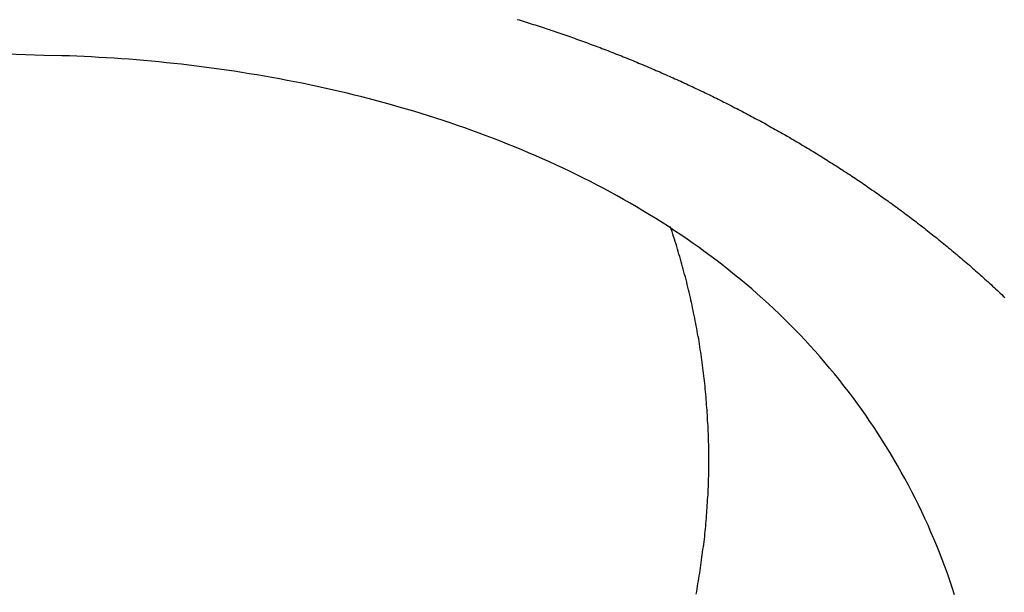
# Model space of a CAD drawing. Header units: millimetres. Extents: x -604189 to 881711, y -381903 to -7297.
# Tile 747 of 1056: x -572193 to -572136, y -161765 to -161732. Entities that reach past the tile are written whole.
import ezdxf

# ---------------------------------------------------------------- set-up
doc = ezdxf.new("R2010")
doc.units = ezdxf.units.MM
doc.header["$LTSCALE"] = 100
doc.linetypes.add('0.5_0.5', pattern=[1, 0.5, -0.5])
doc.linetypes.add('ACAD_ISO04W100', pattern=[30.5, 24, -3, 0.5, -3])
doc.layers.get('Defpoints').update_dxf_attribs({"color": 30})
doc.layers.add('OPIS', color=7, linetype='Continuous')
doc.layers.add('strop osie', color=80, linetype='ACAD_ISO04W100', lineweight=5)
doc.styles.get("Standard").update_dxf_attribs({"font": 'romans.shx', "width": 0.5})
doc.dimstyles.new('1 50', dxfattribs={"dimtxt": 150, "dimasz": 80, "dimexe": 1, "dimexo": 1, "dimgap": 20, "dimtad": 1, "dimdec": 0, "dimlfac": 0.1, "dimtxsty": 'Standard', "dimblk": 'ARCHTICK', "dimcen": 200, "dimclrd": 2, "dimadec": 1, "dimazin": 0, "dimtfac": 1, "dimtdec": 0, "dimtmove": 0, "dimatfit": 3, "dimldrblk": 'ARCHTICK', "dimfxl": 120, "dimfxlon": 1, "dimtfill": 1, "dimarcsym": 0})

# ---------------------------------------------------------------- blocks, each defined once
blk = doc.blocks.new('_ArchTick')
at = {"layer": 'strop osie', "color": 0, "const_width": 0.15}
blk.add_lwpolyline([(-0.5, -0.5), (0.5, 0.5)], dxfattribs=at)
blk = doc.blocks.new('*D3294')
at = {"layer": 'Defpoints', "color": 0, "linetype": 'ByBlock', "lineweight": 5, "transparency": 16777216}
for p in [(-595783.126, -159420.303), (-593748.924, -159420.303), (-552118.935, -179940.303)]:
    blk.add_point(p, dxfattribs=at)
at = {"layer": 'OPIS', "color": 0, "linetype": 'Continuous', "lineweight": -2, "transparency": 16777216}
for p, q in [((-595723.126, -159420.303), (-595784.126, -159420.303)), ((-595723.126, -179940.303), (-595784.126, -179940.303))]:
    blk.add_line(p, q, dxfattribs=at)
at = {"layer": 'OPIS', "color": 2, "lineweight": -2, "transparency": 16777216}
blk.add_line((-595783.126, -179940.303), (-595783.126, -159420.303), dxfattribs=at)
at = {"layer": 'OPIS', "color": 2, "linetype": 'ByBlock', "lineweight": -2, "transparency": 16777216, "xscale": 80, "yscale": 80, "zscale": 80}
for p, rotation in [((-595783.126, -159420.303), 90), ((-595783.126, -179940.303), 270)]:
    blk.add_blockref('_ArchTick', p, dxfattribs=dict(at, rotation=rotation))
at = {"layer": 'OPIS', "color": 0, "linetype": 'ByBlock', "lineweight": 13, "transparency": 16777216, "insert": (-595878.126, -169680.303), "char_height": 150, "attachment_point": 5, "rotation": 90, "bg_fill": 3, "box_fill_scale": 1.1, "bg_fill_color": 256, "bg_fill_true_color": 13158600, "bg_fill_transparency": 0}
blk.add_mtext('2052', dxfattribs=at)

msp = doc.modelspace()

# ---------------------------------------------------------------- hatches: boundary and pattern name
at = {"layer": 'OPIS', "linetype": 'ByBlock', "lineweight": 9}
h = msp.add_hatch(dxfattribs=at)
h.set_pattern_fill('ANSI37', color=0, scale=120, angle=45)
h.set_pattern_definition([(90, (-306927.96, 32475.8), (-381, 0), []), (180, (-306927.96, 32475.8), (-6e-14, -381), [])])
h.paths.add_polyline_path([(-564958.914, -172987.785), (-564958.914, -172265.291), (-565588.914, -172265.291), (-565588.914, -172265.291), (-565628.914, -172265.291), (-565628.914, -172420.3), (-565928.914, -172420.3), (-565928.914, -172265.293), (-565968.914, -172265.293), (-566598.914, -172265.293), (-566598.914, -172987.791, -0.414214), (-566255.978, -173330.728, -0.414052), (-566598.725, -173673.665), (-564960.201, -173673.656, -0.413115), (-565301.851, -173330.722, -0.414214)])
h.paths.add_polyline_path([(-563317.853, -172270.285), (-563958.914, -172270.285), (-563958.914, -172270.285), (-563998.914, -172270.285), (-563998.914, -172420.3), (-564288.914, -172420.3), (-564288.914, -172265.291), (-564328.914, -172265.291), (-564958.914, -172265.291), (-564958.914, -172987.785, -0.414214), (-564615.978, -173330.722, -0.414052), (-564958.725, -173673.658), (-563319.869, -173673.659, -0.412493), (-563660.789, -173330.728, -0.414214), (-563317.853, -172987.791)])
h.paths.add_polyline_path([(-562443.921, -172420.3), (-562658.914, -172420.3), (-562658.914, -172270.285), (-562698.914, -172270.285), (-563317.853, -172270.285), (-563317.853, -172987.791, -0.414214), (-562974.916, -173330.728, -0.414052), (-563317.663, -173673.665), (-562443.921, -173685.504)])
h.paths.add_polyline_path([(-562030.397, -172946.835, -0.330214), (-561835.821, -172684.34, -0.155268), (-561986.974, -172216.948, -0.443866), (-562283.974, -172485.594), (-562283.974, -172198.948), (-562289.824, -172198.948), (-562289.824, -172161.148), (-562318.924, -172161.148), (-562318.924, -172420.3), (-562443.921, -172420.3), (-562443.921, -173690.906), (-562060.928, -173690.694), (-562060.928, -173828.803), (-561442.163, -173828.803), (-561440.598, -173828.041), (-561440.598, -173828.803), (-560917.614, -173828.803), (-560910.306, -172420.3), (-561118.924, -172420.3), (-561118.924, -172161.148), (-561141.424, -172161.148), (-561141.424, -172207.948), (-561147.274, -172207.948), (-561147.274, -173026.498, -0.106281), (-561482.373, -172966.064, -0.965528)])
h.paths.add_polyline_path([(-569358.914, -172147.298), (-569368.914, -172147.298), (-569368.914, -172152.298), (-569358.914, -172420.3)], flags=16)
h.paths.add_polyline_path([(-569434.414, -172167.566), (-569436.684, -172167.037, -0.348623), (-569444.414, -172157.298, -0.414214), (-569434.414, -172147.298), (-569432.914, -172147.298), (-569432.914, -172137.298), (-569412.914, -172137.298), (-569412.914, -172095.298), (-569358.914, -172095.298), (-569358.914, -172147.298), (-569368.914, -172152.298)], flags=16)
h.paths.add_polyline_path([(-569444.414, -172157.298, -1), (-569424.414, -172157.298, -0.414214), (-569434.414, -172167.298), (-569434.414, -172167.566), (-569432.144, -172167.037, -0.482996)], flags=16)
h.paths.add_polyline_path([(-570317.764, -172888.159, -1), (-569769.066, -172888.159, -1)], flags=16)
h.paths.add_polyline_path([(-566598.914, -172265.293), (-567228.914, -172265.293), (-567228.914, -172265.293), (-567268.914, -172265.293), (-567268.914, -172420.3), (-567568.914, -172420.3), (-567568.914, -172265.291), (-567608.914, -172265.291), (-568238.914, -172265.291), (-568238.914, -172987.788, -0.414214), (-567895.978, -173330.725, -1), (-568581.851, -173330.725, -0.414214), (-568238.914, -172987.788), (-568238.914, -172265.291), (-568868.914, -172265.291), (-568868.914, -172265.291), (-568908.914, -172265.291), (-568908.914, -172420.3), (-569233.914, -172420.3), (-569233.913, -173827.215), (-569188.929, -173827.19), (-569188.929, -173694.629), (-566598.725, -173673.665, -0.414375), (-566941.851, -173330.728, -0.414214), (-566598.914, -172987.791)])
h.paths.add_polyline_path([(-572120.786, -158265.615), (-571320.791, -158262.947), (-571633.005, -158577.251, -0.297068), (-571469.456, -158828.231, -0.419695), (-571748.929, -159102.533), (-571748.929, -159611.059), (-571275.713, -159611.059), (-571214.429, -159611.059), (-571192.429, -159611.059), (-571148.429, -159611.059), (-571148.429, -159601.059), (-571085.429, -159601.059), (-570335.942, -159605.109), (-570335.942, -159420.303), (-569233.921, -159420.303), (-569233.921, -158097.444), (-574223.921, -158097.444), (-574223.921, -159420.303), (-573158.929, -159420.303), (-573158.929, -159611.059), (-573086.929, -159611.059), (-572477.429, -159612.072), (-572477.429, -159611.059), (-572455.429, -159611.059), (-572411.429, -159611.059), (-572411.429, -159601.059), (-572348.429, -159601.059), (-571748.929, -159603.45), (-571748.929, -159102.533, -0.408754), (-572018.154, -158828.231, -0.334215), (-571819.787, -158564.613)])
h.paths.add_polyline_path([(-571515.036, -159592.366), (-571515.339, -159252.667), (-571963.115, -159253.066), (-571962.812, -159592.766)], flags=24)
h.paths.add_polyline_path([(-571705.061, -158166.881), (-571705.061, -157654.119), (-571945.061, -157654.119), (-571945.061, -158166.881)], flags=9)
h.paths.add_polyline_path([(-563090.358, -172828.22), (-563090.667, -172481.849), (-563538.443, -172482.249), (-563538.134, -172828.62)], flags=9)
h.paths.add_polyline_path([(-561529.777, -172649.99), (-561530.086, -172303.619), (-561977.862, -172304.018), (-561977.553, -172650.389)], flags=25)
h.paths.add_polyline_path([(-561455.962, -173757.531), (-561455.962, -174270.293), (-561215.962, -174270.293), (-561215.962, -173757.531)], flags=9)
h.paths.add_polyline_path([(-569817.151, -172584.642), (-569817.454, -172244.943), (-570265.23, -172245.342), (-570264.927, -172585.042)], flags=24)
h.paths.add_polyline_path([(-570193.415, -172731.493), (-570193.415, -173044.826), (-569893.415, -173044.826), (-569893.415, -172731.493)], flags=8)
h.paths.add_polyline_path([(-570746.563, -173757.531), (-570746.563, -174270.293), (-570506.563, -174270.293), (-570506.563, -173757.531)], flags=9)
h.paths.add_polyline_path([(-570778.783, -172791.689), (-570246.64, -172791.689), (-570246.64, -172566.689), (-570778.783, -172566.689)], flags=24)
h.paths.add_polyline_path([(-572214.965, -173241.751), (-569885.679, -173241.751), (-569885.679, -172973.894), (-572214.965, -172973.894)], flags=24)
edge = h.paths.add_edge_path()
edge.add_line((-569358.914, -172220.297), (-569358.914, -171970.3))
edge.add_line((-569358.914, -171970.3), (-572181.901, -171970.3))
edge.add_line((-572181.901, -171970.3), (-572181.901, -172095.298))
edge.add_line((-572181.901, -172095.298), (-572109.901, -172095.298))
edge.add_line((-572109.901, -172095.298), (-572048.617, -172095.298))
edge.add_line((-572048.617, -172095.298), (-571561.686, -172095.298))
edge.add_line((-571561.686, -172095.298), (-571500.401, -172095.298))
edge.add_line((-571500.401, -172095.298), (-571478.401, -172095.298))
edge.add_line((-571478.401, -172095.298), (-571456.401, -172095.298))
edge.add_line((-571456.401, -172095.298), (-571395.117, -172095.298))
edge.add_line((-571395.117, -172095.298), (-570908.199, -172095.298))
edge.add_line((-570908.199, -172095.298), (-570846.914, -172095.298))
edge.add_line((-570846.914, -172095.298), (-570774.914, -172095.298))
edge.add_line((-570774.914, -172095.298), (-570728.914, -172095.298))
edge.add_line((-570728.914, -172095.298), (-570728.914, -172085.298))
edge.add_line((-570728.914, -172085.298), (-570665.914, -172085.298))
edge.add_line((-570665.914, -172085.298), (-569465.914, -172095.298))
edge.add_line((-569465.914, -172095.298), (-570268.581, -172095.298))
edge.add_line((-570268.581, -172095.298), (-570268.581, -172119.798))
edge.add_line((-570268.581, -172119.798), (-570197.581, -172119.798))
edge.add_line((-570197.581, -172119.798), (-569593.199, -172119.798))
edge.add_line((-569593.199, -172119.798), (-569516.914, -172119.798))
edge.add_line((-569516.914, -172119.798), (-569516.914, -172139.798))
edge.add_line((-569516.914, -172139.798), (-569593.199, -172139.798))
edge.add_line((-569593.199, -172139.798), (-570228.914, -172139.798))
edge.add_line((-570228.914, -172139.798), (-570268.581, -172139.798))
edge.add_line((-570268.581, -172139.798), (-570268.581, -172147.298))
edge.add_line((-570268.581, -172147.298), (-570288.581, -172147.298))
edge.add_line((-570288.581, -172147.298), (-570367.581, -172147.298))
edge.add_arc((-570667.414, -172157.298), 300, -95.73917, 1.91021, ccw=False)
edge.add_line((-570697.414, -172455.794), (-570697.414, -172167.566))
edge.add_line((-570697.414, -172167.566), (-570772.914, -172149.967))
edge.add_line((-570772.914, -172149.967), (-570772.914, -172147.298))
edge.add_line((-570772.914, -172147.298), (-570846.914, -172147.298))
edge.add_line((-570846.914, -172147.298), (-570908.199, -172147.298))
edge.add_line((-570908.199, -172147.298), (-571395.117, -172147.298))
edge.add_line((-571395.117, -172147.298), (-571456.401, -172147.298))
edge.add_line((-571456.401, -172147.298), (-571478.401, -172147.298))
edge.add_line((-571478.401, -172147.298), (-571500.401, -172147.298))
edge.add_line((-571500.401, -172147.298), (-571561.686, -172147.298))
edge.add_line((-571561.686, -172147.298), (-572048.617, -172147.298))
edge.add_line((-572048.617, -172147.298), (-572109.901, -172147.298))
edge.add_line((-572109.901, -172147.298), (-572181.901, -172147.298))
edge.add_line((-572181.901, -172147.298), (-572181.901, -172420.3))
edge.add_line((-572181.901, -172420.3), (-572288.93, -172420.3))
edge.add_line((-572288.93, -172420.3), (-572288.929, -173828.901))
edge.add_line((-572288.929, -173828.901), (-569233.913, -173827.215))
edge.add_line((-569233.913, -173827.215), (-569233.914, -172220.297))
edge.add_line((-569233.914, -172220.297), (-569358.914, -172220.297))
at = {"layer": 'OPIS', "linetype": 'ByBlock', "lineweight": 15}
h = msp.add_hatch(dxfattribs=at)
h.set_pattern_fill('ANSI37', color=0, scale=80, angle=45)
h.set_pattern_definition([(90, (-306927.96, 32475.8), (-254, 0), []), (180, (-306927.96, 32475.8), (-3e-14, -254), [])])
h.paths.add_polyline_path([(-559745.616, -168470.303), (-559845.616, -168470.303), (-559845.616, -168410.303), (-559745.616, -168410.303), (-559745.616, -168350.303), (-560845.616, -168350.303), (-560845.616, -168410.303), (-560745.616, -168410.303), (-560745.616, -168470.303, 0.267949), (-560295.616, -169249.726), (-560295.616, -169481.184, -0.414214), (-559952.679, -169824.121, -1), (-560638.553, -169824.121, -0.414214), (-560295.616, -169481.184), (-560295.616, -169249.726, -0.267949), (-560745.616, -168470.303), (-560845.616, -168470.303), (-560845.616, -168350.303), (-561118.924, -168350.303), (-561118.924, -172095.291), (-559553.922, -172095.29), (-559553.924, -168350.303), (-559745.616, -168350.303)])
h.paths.add_polyline_path([(-560989.238, -171970.288), (-560989.238, -171369.43), (-560514.238, -171369.43, -0.414232), (-560506.238, -171377.43), (-560506.238, -171961.436, -0.403374), (-560513.94, -171969.43), (-560989.238, -171969.43), (-560998.924, -171970.288)], flags=16)
h.paths.add_polyline_path([(-560569.238, -171447.43), (-560569.238, -171891.43, -0.414209), (-560619.237, -171941.43), (-560824.236, -171941.432, -0.414225), (-560874.238, -171891.432), (-560874.238, -171447.432, -0.414209), (-560824.238, -171397.432), (-560619.238, -171397.43, -0.414216)], flags=0)
h.paths.add_polyline_path([(-560754.738, -171692.272), (-560768.264, -171689.534), (-560778.52, -171674.091), (-560777.58, -171669.433), (-560791.338, -171669.433), (-560788.513, -171683.421), (-560780.618, -171695.311), (-560768.728, -171703.206), (-560754.738, -171706.031)], flags=0)
h.paths.add_polyline_path([(-560926.538, -171669.432), (-560944.038, -171669.432), (-560944.038, -171669.432), (-560938.912, -171681.806), (-560926.538, -171686.932)], flags=0)
h.paths.add_polyline_path([(-559553.926, -164304.92), (-559553.926, -164080.303), (-560998.924, -164080.303), (-560998.924, -164130.303), (-561051.758, -164130.303), (-561051.758, -164230.303), (-561112.409, -164230.303), (-561118.259, -165128.236), (-561111.758, -165130.303), (-561051.758, -165130.303), (-561051.758, -165230.303), (-560998.924, -165230.303), (-560998.924, -165930.303), (-560968.924, -165930.303), (-559691.758, -165930.303), (-559691.758, -166884.924, -0.259771), (-560368.468, -166480.303), (-560576.781, -166480.303, -0.694758), (-561118.924, -166682.141), (-561118.924, -167150.303), (-559553.924, -167150.303), (-559553.925, -165742.585, -0.501722), (-560517.887, -165023.753, -0.501722)])
h.paths.add_polyline_path([(-561051.758, -166930.303), (-561051.758, -167030.303), (-561111.758, -167030.303), (-561111.758, -166930.303)], flags=16)
h.paths.add_polyline_path([(-559553.926, -164304.92, 0.501722), (-560517.887, -165023.753, 0.501722), (-559553.925, -165742.585)], flags=17)
h.paths.add_polyline_path([(-559017.887, -165023.753, 0.331805), (-559553.926, -164304.92), (-559553.925, -165742.585, 0.331804)], flags=17)
h.paths.add_polyline_path([(-558393.92, -165930.303), (-559553.925, -165930.303), (-559553.924, -167030.303), (-558393.92, -167030.303)])
edge = h.paths.add_edge_path(flags=16)
edge.add_ellipse((-558869.257, -166529.058), major_axis=(0, 174.945), ratio=0.835608, start_angle=0, end_angle=180, ccw=False)
edge.add_line((-558869.023, -166354.089), (-558868.837, -166354.113))
edge.add_line((-558868.837, -166354.113), (-558551.758, -166354.113))
edge.add_ellipse((-558534.042, -166361.126), major_axis=(0, 22.068), ratio=0.905257, start_angle=0, end_angle=83.7318, ccw=False)
edge.add_line((-558534.042, -166339.058), (-558415.442, -166339.058))
edge.add_line((-558415.442, -166339.058), (-558415.442, -166719.058))
edge.add_line((-558415.442, -166719.058), (-558534.042, -166719.058))
edge.add_ellipse((-558534.042, -166696.99), major_axis=(0, 22.068), ratio=0.905257, start_angle=108.5291, end_angle=180, ccw=False)
edge.add_line((-558552.984, -166704.003), (-558869.257, -166704.003))
edge = h.paths.add_edge_path(flags=16)
edge.add_ellipse((-558655.149, -165473.071), major_axis=(119.577, 0), ratio=0.9754616, start_angle=134.53493, end_angle=225.46507, ccw=False)
edge.add_ellipse((-558571.362, -165553.094), major_axis=(-236.828, 0), ratio=0.9754616, start_angle=293.07706, end_angle=315.06459, ccw=False)
edge.add_ellipse((-558581.121, -165519.064), major_axis=(-200.962, 0), ratio=0.9754616, start_angle=268.86913, end_angle=294.41602, ccw=False)
edge.add_line((-558577.155, -165323.071), (-558434.725, -165323.071))
edge.add_line((-558434.725, -165323.071), (-558434.725, -165623.07))
edge.add_line((-558434.725, -165623.07), (-558577.155, -165623.07))
edge.add_ellipse((-558581.121, -165427.077), major_axis=(200.962, 0), ratio=0.9754616, start_angle=245.58398, end_angle=271.13087, ccw=False)
edge.add_ellipse((-558571.362, -165393.047), major_axis=(-236.828, 0), ratio=0.9754616, start_angle=404.93541, end_angle=426.92294, ccw=False)
h.paths.add_polyline_path([(-559691.758, -166075.303), (-560476.988, -166075.303, 0.131652), (-560368.468, -166480.303), (-559691.758, -166480.303)], flags=17)
h.paths.add_polyline_path([(-560476.988, -166075.303), (-559691.758, -166075.303), (-559691.758, -165930.303), (-560991.758, -165930.303), (-561051.758, -165930.303), (-561051.758, -166030.303), (-561118.924, -166030.303), (-561118.924, -166278.466, -0.694758), (-560576.781, -166480.303), (-560368.468, -166480.303, -0.131652)], flags=17)
h.paths.add_polyline_path([(-571773.92, -161590.543), (-574108.188, -161590.543), (-574098.917, -166615.286), (-571773.92, -166615.284)])
h.paths.add_polyline_path([(-559933.216, -164919.201), (-558639.203, -164919.201), (-558639.203, -164793.34), (-559933.216, -164793.34)], flags=25)
h.paths.add_polyline_path([(-560038.72, -166687.588), (-559732.99, -166687.588), (-559732.99, -166284.59), (-560038.72, -166284.59)], flags=25)
h.paths.add_polyline_path([(-559928.871, -165007.1), (-559413.75, -165007.1), (-559413.75, -164907.76), (-559928.871, -164907.76)], flags=9)
h.paths.add_polyline_path([(-559933.216, -164919.201), (-558639.203, -164919.201), (-558639.203, -164793.34), (-559933.216, -164793.34)], flags=25)
h.paths.add_polyline_path([(-560330.859, -165014.578), (-559994.182, -165014.578), (-559994.182, -164899.195), (-560330.859, -164899.195)], flags=24)
h.paths.add_polyline_path([(-560290.204, -164902.837), (-560108.354, -164902.837), (-560108.354, -164804.807), (-560290.204, -164804.807)], flags=24)
h.paths.add_polyline_path([(-560498.866, -166997.342), (-559983.744, -166997.342), (-559983.744, -166898.002), (-560498.866, -166898.002)], flags=24)
h.paths.add_polyline_path([(-560498.79, -166887.342), (-559655.724, -166887.342), (-559655.724, -166788.002), (-560498.79, -166788.002)], flags=24)
h.paths.add_polyline_path([(-560900.853, -167004.82), (-560564.177, -167004.82), (-560564.177, -166889.437), (-560900.853, -166889.437)], flags=24)
h.paths.add_polyline_path([(-560860.199, -166893.079), (-560678.349, -166893.079), (-560678.349, -166795.049), (-560860.199, -166795.049)], flags=24)
h.paths.add_polyline_path([(-560525.168, -170610.564), (-560010.047, -170610.564), (-560010.047, -170511.224), (-560525.168, -170511.224)], flags=24)
h.paths.add_polyline_path([(-560529.513, -170522.665), (-559444.307, -170522.665), (-559444.307, -170396.804), (-560529.513, -170396.804)], flags=9)
h.paths.add_polyline_path([(-560927.156, -170618.042), (-560590.479, -170618.042), (-560590.479, -170502.659), (-560927.156, -170502.659)], flags=24)
h.paths.add_polyline_path([(-560886.501, -170506.301), (-560704.651, -170506.301), (-560704.651, -170408.271), (-560886.501, -170408.271)], flags=24)
h.paths.add_polyline_path([(-560065.3, -168940.358), (-560065.3, -168600.658), (-560513.076, -168600.658), (-560513.076, -168940.358)], flags=24)
h.paths.add_polyline_path([(-559111.526, -164087.386), (-558760.99, -164087.386), (-558760.815, -164093.192), (-558760.644, -164098.997), (-558760.476, -164104.803), (-558760.311, -164110.608), (-558760.15, -164116.414), (-558759.991, -164122.22), (-558759.835, -164128.025), (-558759.683, -164133.831), (-558759.534, -164139.637), (-558759.387, -164145.443), (-558759.244, -164151.25), (-558759.104, -164157.056), (-558758.967, -164162.862), (-558758.833, -164168.669), (-558758.702, -164174.475), (-558758.575, -164180.282), (-558758.45, -164186.088), (-558758.328, -164191.895), (-558758.21, -164197.701), (-558758.094, -164203.508), (-558757.982, -164209.315), (-558757.872, -164215.122), (-558757.766, -164220.929), (-558757.663, -164226.736), (-558757.563, -164232.543), (-558757.465, -164238.35), (-558757.371, -164244.157), (-558757.28, -164249.965), (-558757.192, -164255.772), (-558757.107, -164261.579), (-558757.025, -164267.387), (-558756.946, -164273.194), (-558756.87, -164279.001), (-558756.797, -164284.809), (-558756.728, -164290.616), (-558756.661, -164296.424), (-558756.598, -164302.232), (-558756.538, -164308.039), (-558756.482, -164313.847), (-558756.428, -164319.654), (-558756.378, -164325.462), (-558756.332, -164331.27), (-558756.288, -164337.078), (-558756.248, -164342.885), (-558756.212, -164348.693), (-558756.178, -164354.501), (-558756.147, -164360.309), (-558756.118, -164366.117), (-558756.091, -164371.925), (-558756.066, -164377.733), (-558756.042, -164383.541), (-558756.02, -164389.348), (-558756.004, -164395.156), (-558755.999, -164400.964), (-558756.007, -164406.772), (-558756.031, -164412.58), (-558756.073, -164418.388), (-558756.132, -164424.195), (-558756.21, -164430.003), (-558756.308, -164435.81), (-558756.425, -164441.617), (-558756.562, -164447.423), (-558756.72, -164453.229), (-558756.898, -164459.034), (-558757.098, -164464.838), (-558757.32, -164470.642), (-558757.565, -164476.445), (-558757.837, -164482.247), (-558758.138, -164488.047), (-558758.47, -164493.845), (-558758.837, -164499.642), (-558759.241, -164505.435), (-558759.684, -164511.226), (-558760.175, -164517.014), (-558760.725, -164522.795), (-558761.35, -164528.569), (-558762.06, -164534.333), (-558762.874, -164540.084), (-558763.809, -164545.816), (-558764.883, -164551.524), (-558766.116, -164557.201), (-558767.538, -164562.832), (-558769.177, -164568.402), (-558771.062, -164573.894), (-558773.233, -164579.28), (-558775.735, -164584.521), (-558778.61, -164589.566), (-558781.897, -164594.354), (-558785.628, -164598.798), (-558789.808, -164602.827), (-558794.374, -164606.413), (-558799.255, -164609.556), (-558804.382, -164612.284), (-558809.694, -164614.629), (-558815.143, -164616.63), (-558820.694, -164618.326), (-558826.325, -164619.753), (-558832.011, -164620.95), (-558837.732, -164621.95), (-558843.479, -164622.786), (-558849.244, -164623.49), (-558855.021, -164624.092), (-558860.805, -164624.612), (-558866.595, -164625.056), (-558872.391, -164625.431), (-558878.19, -164625.744), (-558883.993, -164625.999), (-558889.798, -164626.204), (-558895.604, -164626.363), (-558901.411, -164626.484), (-558907.218, -164626.57), (-558913.026, -164626.629), (-558918.834, -164626.664), (-558924.642, -164626.683), (-558930.45, -164626.69), (-558936.258, -164626.691), (-558941.521, -164626.69), (-558946.785, -164626.685), (-558952.048, -164626.672), (-558957.312, -164626.645), (-558962.575, -164626.602), (-558967.838, -164626.537), (-558973.1, -164626.447), (-558978.362, -164626.327), (-558983.623, -164626.174), (-558988.883, -164625.983), (-558994.142, -164625.75), (-558999.398, -164625.47), (-559004.651, -164625.141), (-559009.9, -164624.756), (-559015.145, -164624.311), (-559020.383, -164623.802), (-559025.614, -164623.22), (-559030.834, -164622.543), (-559036.037, -164621.747), (-559041.216, -164620.812), (-559046.364, -164619.713), (-559051.466, -164618.424), (-559056.508, -164616.915), (-559061.47, -164615.16), (-559066.326, -164613.131), (-559071.043, -164610.799), (-559075.583, -164608.137), (-559079.894, -164605.121), (-559083.925, -164601.738), (-559087.622, -164597.995), (-559090.945, -164593.918), (-559093.905, -164589.566), (-559096.527, -164585.003), (-559098.839, -164580.275), (-559100.873, -164575.422), (-559102.662, -164570.472), (-559104.238, -164565.45), (-559105.625, -164560.373), (-559106.843, -164555.253), (-559107.915, -164550.1), (-559108.86, -164544.923), (-559109.695, -164539.726), (-559110.431, -164534.514), (-559111.082, -164529.291), (-559111.66, -164524.059), (-559112.176, -164518.821), (-559112.639, -164513.578), (-559113.058, -164508.331), (-559113.442, -164503.082), (-559113.794, -164497.83), (-559114.116, -164492.577), (-559114.412, -164487.322), (-559114.682, -164482.065), (-559114.93, -164476.808), (-559115.157, -164471.549), (-559115.363, -164466.29), (-559115.551, -164461.03), (-559115.72, -164455.769), (-559115.872, -164450.508), (-559116.007, -164445.246), (-559116.125, -164439.984), (-559116.227, -164434.721), (-559116.313, -164429.459), (-559116.383, -164424.196), (-559116.438, -164418.933), (-559116.477, -164413.669), (-559116.503, -164408.406), (-559116.515, -164403.142), (-559116.515, -164397.879), (-559116.505, -164392.616), (-559116.488, -164387.352), (-559116.467, -164382.089), (-559116.445, -164376.825), (-559116.422, -164371.562), (-559116.398, -164366.299), (-559116.372, -164361.035), (-559116.344, -164355.772), (-559116.314, -164350.508), (-559116.282, -164345.245), (-559116.247, -164339.982), (-559116.21, -164334.718), (-559116.169, -164329.455), (-559116.126, -164324.192), (-559116.08, -164318.929), (-559116.032, -164313.665), (-559115.98, -164308.402), (-559115.926, -164303.139), (-559115.87, -164297.876), (-559115.811, -164292.613), (-559115.749, -164287.35), (-559115.684, -164282.087), (-559115.617, -164276.824), (-559115.547, -164271.561), (-559115.475, -164266.298), (-559115.4, -164261.035), (-559115.323, -164255.772), (-559115.244, -164250.509), (-559115.161, -164245.246), (-559115.077, -164239.984), (-559114.99, -164234.721), (-559114.9, -164229.458), (-559114.808, -164224.196), (-559114.713, -164218.933), (-559114.616, -164213.67), (-559114.517, -164208.408), (-559114.415, -164203.145), (-559114.31, -164197.883), (-559114.203, -164192.621), (-559114.093, -164187.358), (-559113.981, -164182.096), (-559113.866, -164176.834), (-559113.749, -164171.572), (-559113.629, -164166.31), (-559113.506, -164161.048), (-559113.382, -164155.786), (-559113.254, -164150.524), (-559113.124, -164145.262), (-559112.991, -164140), (-559112.856, -164134.739), (-559112.719, -164129.477), (-559112.578, -164124.215), (-559112.436, -164118.954), (-559112.29, -164113.692), (-559112.142, -164108.431), (-559111.992, -164103.17), (-559111.839, -164097.908), (-559111.684, -164092.647)])
edge = h.paths.add_edge_path()
edge.add_line((-558393.92, -164080.303), (-559553.926, -164080.303))
edge.add_line((-559553.926, -164080.303), (-559553.926, -164304.92))
edge.add_arc((-559767.887, -165023.753), 750, 0, 73.424314, ccw=False)
edge.add_arc((-559767.887, -165023.753), 750, -73.424255, 0, ccw=False)
edge.add_line((-559553.925, -165742.585), (-559553.925, -165830.303))
edge.add_line((-559553.925, -165830.303), (-558393.92, -165830.303))
edge.add_line((-558393.92, -165830.303), (-558393.92, -164080.303))

# ---------------------------------------------------------------- next in the draw order: dimensions: what is measured, and where the dimension line sits
at = {"layer": 'OPIS', "color": 0, "linetype": 'ByBlock', "lineweight": 13}
dim = msp.add_linear_dim(base=(-595783.126, -159420.303), p1=(-552118.935, -179940.303), p2=(-593748.924, -159420.303), angle=90, dimstyle='1 50', override={"dimtmove": 1, "dimfxl": 60, "dimarcsym": 1}, dxfattribs=at)
dim.commit()
dim.dimension.update_dxf_attribs({"geometry": '*D3294', "text_midpoint": (-595878.126, -169680.303)})

# ---------------------------------------------------------------- next in the draw order: hatches: boundary and pattern name
at = {"layer": 'OPIS', "linetype": '0.5_0.5', "lineweight": 13}
h = msp.add_hatch(dxfattribs=at)
h.set_pattern_fill('ANSI37', color=0, scale=130)
h.set_pattern_definition([(45, (-597218.54, 256668.8), (-291.85832, 291.85832), []), (135, (-597218.54, 256668.8), (-291.85832, -291.85832), [])])
edge = h.paths.add_edge_path(flags=16)
edge.add_line((-570958.916, -168985.281), (-571058.916, -168985.281))
edge.add_line((-571058.916, -168985.281), (-572598.916, -168985.281))
edge.add_line((-572598.916, -168985.281), (-572598.915, -170470.3))
edge.add_line((-572598.915, -170470.3), (-570825.763, -170470.3))
edge.add_arc((-570508.916, -170339.099), 342.937, 180, 202.49364, ccw=False)
edge.add_arc((-570508.916, -170339.099), 342.937, 90, 180, ccw=False)
edge.add_line((-570508.916, -169996.163), (-570508.916, -169764.704))
edge.add_arc((-570058.916, -168985.281), 900, 180, 240, ccw=False)
edge = h.paths.add_edge_path(flags=17)
edge.add_line((-569358.915, -170085.281), (-569358.916, -168985.281))
edge.add_line((-569358.916, -168985.281), (-569358.917, -168985.281))
edge.add_line((-569358.917, -168985.281), (-569958.916, -168985.281))
edge.add_line((-569958.916, -168985.281), (-570058.916, -168985.281))
edge.add_line((-570058.916, -168985.281), (-570058.916, -168925.281))
edge.add_line((-570058.916, -168925.281), (-569958.916, -168925.281))
edge.add_line((-569958.916, -168925.281), (-569958.916, -168865.281))
edge.add_line((-569958.916, -168865.281), (-569358.916, -168865.281))
edge.add_line((-569358.916, -168865.281), (-569358.917, -166865.281))
edge.add_line((-569358.917, -166865.281), (-574098.917, -166865.286))
edge.add_line((-574098.917, -166865.286), (-574098.914, -171970.3))
edge.add_line((-574098.914, -171970.3), (-572608.913, -171970.3))
edge.add_line((-572608.913, -171970.3), (-571504.913, -170590.3))
edge.add_line((-571504.913, -170590.3), (-572718.915, -170590.3))
edge.add_line((-572718.915, -170590.3), (-572718.916, -168865.281))
edge.add_line((-572718.916, -168865.281), (-571058.916, -168865.281))
edge.add_line((-571058.916, -168865.281), (-571058.916, -168925.281))
edge.add_line((-571058.916, -168925.281), (-570958.916, -168925.281))
edge.add_line((-570958.916, -168925.281), (-570958.916, -168985.281))
edge.add_arc((-570058.916, -168985.281), 900, 180, 240)
edge.add_line((-570508.916, -169764.704), (-570508.916, -169996.163))
edge.add_arc((-570508.916, -170339.099), 342.937, 0, 90, ccw=False)
edge.add_arc((-570508.916, -170339.099), 342.937, 208.97989, 360, ccw=False)
edge.add_line((-570808.913, -170505.253), (-570808.913, -171171.086))
edge.add_arc((-570808.913, -171220.3), 49.214, 0, 90, ccw=False)
edge.add_arc((-570808.913, -171220.3), 49.214, 270, 360, ccw=False)
edge.add_line((-570808.913, -171269.514), (-570808.913, -171970.3))
edge.add_line((-570808.913, -171970.3), (-569358.914, -171970.3))
edge.add_line((-569358.914, -171970.3), (-569358.915, -170085.281))
h.paths.add_polyline_path([(-561118.924, -159870.303), (-590334.655, -159870.303), (-590334.655, -161470.303), (-562318.924, -161470.303), (-562318.924, -172095.292), (-561118.924, -172095.291), (-561118.924, -168350.303), (-552073.919, -168350.303), (-552073.92, -167150.303), (-561118.924, -167150.303)])
h.paths.add_polyline_path([(-572856.927, -169813.68), (-569451.07, -169813.68), (-569451.07, -169408.68), (-572856.927, -169408.68)], flags=16)

# ---------------------------------------------------------------- next in the draw order: linework, layer by layer
at = {"color": 0, "linetype": 'ByBlock'}
msp.add_lwpolyline([(-572190.273, -161734.303, 0.00723), (-572257.88, -161733.326)], format="xyb", dxfattribs=at)
at = {"color": 0}
for points in [[(-572163.956, -161732.19, 0), (-572163.836, -161732.225, 0), (-572163.726, -161732.261, 0), (-572163.606, -161732.297, 0), (-572163.496, -161732.333, 0), (-572163.376, -161732.369, 0), (-572163.266, -161732.405, 0), (-572163.146, -161732.442, 0), (-572163.036, -161732.478, 0), (-572162.916, -161732.515, 0), (-572162.806, -161732.552, 0), (-572162.686, -161732.589, 0), (-572162.576, -161732.627, 0), (-572162.456, -161732.664, 0), (-572162.346, -161732.702, 0), (-572162.236, -161732.74, 0), (-572162.116, -161732.778, 0), (-572162.006, -161732.816, 0), (-572161.886, -161732.854, 0), (-572161.776, -161732.893, 0), (-572161.666, -161732.932, 0), (-572161.546, -161732.971, 0), (-572161.436, -161733.01, 0), (-572161.316, -161733.049, 0), (-572161.206, -161733.088, 0), (-572161.096, -161733.128, 0), (-572160.976, -161733.168, 0), (-572160.866, -161733.208, 0), (-572160.756, -161733.248, 0), (-572160.636, -161733.288, 0), (-572160.526, -161733.329, 0), (-572160.416, -161733.369, 0), (-572160.296, -161733.41, 0), (-572160.186, -161733.451, 0), (-572160.076, -161733.493, 0), (-572159.956, -161733.534, 0), (-572159.846, -161733.575, 0), (-572159.736, -161733.617, 0), (-572159.616, -161733.659, 0), (-572159.506, -161733.701, 0), (-572159.396, -161733.743, 0), (-572159.286, -161733.786, 0), (-572159.166, -161733.828, 0), (-572159.056, -161733.871, 0), (-572158.946, -161733.914, 0), (-572158.836, -161733.957, 0), (-572158.716, -161734.001, 0), (-572158.606, -161734.044, 0), (-572158.496, -161734.088, 0), (-572158.386, -161734.132, 0), (-572158.276, -161734.176, 0), (-572158.156, -161734.22, 0), (-572158.046, -161734.264, 0), (-572157.936, -161734.309, 0), (-572157.826, -161734.353, 0), (-572157.716, -161734.398, 0), (-572157.606, -161734.443, 0), (-572157.486, -161734.488, 0), (-572157.376, -161734.534, 0), (-572157.266, -161734.579, 0), (-572157.156, -161734.625, 0), (-572157.046, -161734.671, 0), (-572156.936, -161734.717, 0), (-572156.826, -161734.763, 0), (-572156.706, -161734.81, 0), (-572156.596, -161734.857, 0), (-572156.486, -161734.903, 0), (-572156.376, -161734.95, 0), (-572156.266, -161734.998, 0), (-572156.156, -161735.045, 0), (-572156.046, -161735.092, 0), (-572155.936, -161735.14, 0), (-572155.826, -161735.188, 0), (-572155.716, -161735.236, 0), (-572155.606, -161735.284, 0), (-572155.496, -161735.333, 0), (-572155.386, -161735.381, 0), (-572155.276, -161735.43, 0), (-572155.166, -161735.479, 0), (-572155.056, -161735.528, 0), (-572154.946, -161735.577, 0), (-572154.836, -161735.627, 0), (-572154.726, -161735.676, 0), (-572154.616, -161735.726, 0), (-572154.506, -161735.776, 0), (-572154.396, -161735.826, 0), (-572154.286, -161735.876, 0), (-572154.176, -161735.927, 0), (-572154.066, -161735.978, 0), (-572153.956, -161736.028, 0), (-572153.846, -161736.079, 0), (-572153.746, -161736.131, 0), (-572153.636, -161736.182, 0), (-572153.526, -161736.234, 0), (-572153.416, -161736.285, 0), (-572153.306, -161736.337, 0), (-572153.196, -161736.389, 0), (-572153.086, -161736.442, 0), (-572152.976, -161736.494, 0), (-572152.876, -161736.547, 0), (-572152.766, -161736.599, 0), (-572152.656, -161736.652, 0), (-572152.546, -161736.705, 0), (-572152.436, -161736.759, 0), (-572152.336, -161736.812, 0), (-572152.226, -161736.866, 0), (-572152.116, -161736.92, 0), (-572152.006, -161736.974, 0), (-572151.906, -161737.028, 0), (-572151.796, -161737.082, 0), (-572151.686, -161737.137, 0), (-572151.576, -161737.192, 0), (-572151.476, -161737.246, 0), (-572151.366, -161737.301, 0), (-572151.256, -161737.357, 0), (-572151.156, -161737.412, 0), (-572151.046, -161737.468, 0), (-572150.936, -161737.524, 0), (-572150.836, -161737.579, 0), (-572150.726, -161737.636, 0), (-572150.616, -161737.692, 0), (-572150.516, -161737.748, 0), (-572150.406, -161737.805, 0), (-572150.296, -161737.862, 0), (-572150.196, -161737.919, 0), (-572150.086, -161737.976, 0), (-572149.986, -161738.033, 0), (-572149.876, -161738.091, 0), (-572149.766, -161738.149, 0), (-572149.666, -161738.206, 0), (-572149.556, -161738.265, 0), (-572149.456, -161738.323, 0), (-572149.346, -161738.381, 0), (-572149.246, -161738.44, 0), (-572149.136, -161738.498, 0), (-572149.036, -161738.557, 0), (-572148.926, -161738.616, 0), (-572148.826, -161738.676, 0), (-572148.716, -161738.735, 0), (-572148.616, -161738.795, 0), (-572148.506, -161738.855, 0), (-572148.406, -161738.915, 0), (-572148.306, -161738.975, 0), (-572148.196, -161739.035, 0), (-572148.096, -161739.096, 0), (-572147.986, -161739.156, 0), (-572147.886, -161739.217, 0), (-572147.786, -161739.278, 0), (-572147.676, -161739.339, 0), (-572147.576, -161739.401, 0), (-572147.476, -161739.462, 0), (-572147.366, -161739.524, 0), (-572147.266, -161739.586, 0), (-572147.166, -161739.648, 0), (-572147.056, -161739.71, 0), (-572146.956, -161739.773, 0), (-572146.856, -161739.835, 0), (-572146.746, -161739.898, 0), (-572146.646, -161739.961, 0), (-572146.546, -161740.024, 0), (-572146.446, -161740.087, 0), (-572146.336, -161740.151, 0), (-572146.236, -161740.215, 0), (-572146.136, -161740.278, 0), (-572146.036, -161740.342, 0), (-572145.936, -161740.407, 0), (-572145.836, -161740.471, 0), (-572145.726, -161740.535, 0), (-572145.626, -161740.6, 0), (-572145.526, -161740.665, 0), (-572145.426, -161740.73, 0), (-572145.326, -161740.795, 0), (-572145.226, -161740.861, 0), (-572145.126, -161740.926, 0), (-572145.026, -161740.992, 0), (-572144.926, -161741.058, 0), (-572144.816, -161741.124, 0), (-572144.716, -161741.19, 0), (-572144.616, -161741.257, 0), (-572144.516, -161741.323, 0), (-572144.416, -161741.39, 0), (-572144.316, -161741.457, 0), (-572144.216, -161741.524, 0), (-572144.116, -161741.592, 0), (-572144.016, -161741.659, 0), (-572143.916, -161741.727, 0), (-572143.826, -161741.795, 0), (-572143.726, -161741.863, 0), (-572143.626, -161741.931, 0), (-572143.526, -161741.999, 0), (-572143.426, -161742.068, 0), (-572143.326, -161742.137, 0), (-572143.226, -161742.206, 0), (-572143.126, -161742.275, 0), (-572143.026, -161742.344, 0), (-572142.936, -161742.413, 0), (-572142.836, -161742.483, 0), (-572142.736, -161742.553, 0), (-572142.636, -161742.623, 0), (-572142.536, -161742.693, 0), (-572142.446, -161742.763, 0), (-572142.346, -161742.834, 0), (-572142.246, -161742.904, 0), (-572142.146, -161742.975, 0), (-572142.056, -161743.046, 0), (-572141.956, -161743.117, 0), (-572141.856, -161743.189, 0), (-572141.766, -161743.26, 0), (-572141.666, -161743.332, 0), (-572141.566, -161743.404, 0), (-572141.476, -161743.476, 0), (-572141.376, -161743.548, 0), (-572141.276, -161743.621, 0), (-572141.186, -161743.693, 0), (-572141.086, -161743.766, 0), (-572140.996, -161743.839, 0), (-572140.896, -161743.912, 0), (-572140.806, -161743.985, 0), (-572140.706, -161744.059, 0), (-572140.606, -161744.132, 0), (-572140.516, -161744.206, 0), (-572140.416, -161744.28, 0), (-572140.326, -161744.354, 0), (-572140.236, -161744.429, 0), (-572140.136, -161744.503, 0), (-572140.046, -161744.578, 0), (-572139.946, -161744.653, 0), (-572139.856, -161744.728, 0), (-572139.756, -161744.803, 0), (-572139.666, -161744.878, 0), (-572139.576, -161744.954, 0), (-572139.476, -161745.03, 0), (-572139.386, -161745.106, 0), (-572139.296, -161745.182, 0), (-572139.196, -161745.258, 0), (-572139.106, -161745.334, 0), (-572139.016, -161745.411, 0), (-572138.916, -161745.488, 0), (-572138.826, -161745.565, 0), (-572138.736, -161745.642, 0), (-572138.646, -161745.719, 0), (-572138.546, -161745.796, 0), (-572138.456, -161745.874, 0), (-572138.366, -161745.952, 0), (-572138.276, -161746.03, 0), (-572138.186, -161746.108, 0), (-572138.096, -161746.186, 0), (-572137.996, -161746.265, 0), (-572137.906, -161746.344, 0), (-572137.816, -161746.422, 0), (-572137.726, -161746.501, 0), (-572137.636, -161746.581, 0), (-572137.546, -161746.66, 0), (-572137.456, -161746.739, 0), (-572137.366, -161746.819, 0), (-572137.276, -161746.899, 0), (-572137.186, -161746.979, 0), (-572137.096, -161747.059, 0), (-572137.006, -161747.14, 0), (-572136.916, -161747.22, 0), (-572136.826, -161747.301, 0), (-572136.736, -161747.382, 0), (-572136.646, -161747.463, 0), (-572136.556, -161747.544, 0), (-572136.476, -161747.625, 0), (-572136.386, -161747.707, 0), (-572136.296, -161747.789, 0), (-572136.206, -161747.871, 0), (-572136.116, -161747.953, 0), (-572136.026, -161748.035, 0), (-572135.946, -161748.118, 0), (-572135.856, -161748.2, 0), (-572135.766, -161748.283, 0)], [(-572138.676, -161765.489, 0), (-572138.816, -161765.079, 0), (-572138.946, -161764.671, 0), (-572139.086, -161764.264, 0), (-572139.236, -161763.859, 0), (-572139.386, -161763.456, 0), (-572139.546, -161763.054, 0), (-572139.706, -161762.654, 0), (-572139.866, -161762.256, 0), (-572140.036, -161761.86, 0), (-572140.206, -161761.466, 0), (-572140.386, -161761.074, 0), (-572140.566, -161760.684, 0), (-572140.756, -161760.295, 0), (-572140.946, -161759.909, 0), (-572141.146, -161759.525, 0), (-572141.336, -161759.144, 0), (-572141.546, -161758.764, 0), (-572141.756, -161758.387, 0), (-572141.966, -161758.012, 0), (-572142.176, -161757.64, 0), (-572142.396, -161757.27, 0), (-572142.626, -161756.902, 0), (-572142.856, -161756.537, 0), (-572143.086, -161756.175, 0), (-572143.326, -161755.815, 0), (-572143.566, -161755.458, 0), (-572143.806, -161755.103, 0), (-572144.056, -161754.752, 0), (-572144.306, -161754.403, 0), (-572144.556, -161754.056, 0), (-572144.816, -161753.713, 0), (-572145.086, -161753.373, 0), (-572145.346, -161753.036, 0), (-572145.616, -161752.701, 0), (-572145.896, -161752.37, 0), (-572146.166, -161752.042, 0), (-572146.446, -161751.717, 0), (-572146.736, -161751.395, 0), (-572147.026, -161751.077, 0), (-572147.316, -161750.761, 0), (-572147.606, -161750.449, 0), (-572147.906, -161750.141, 0), (-572148.206, -161749.836, 0), (-572148.506, -161749.534, 0), (-572148.816, -161749.235, 0), (-572149.126, -161748.94, 0), (-572149.436, -161748.649, 0), (-572149.756, -161748.36, 0), (-572150.076, -161748.075, 0), (-572150.396, -161747.793, 0), (-572150.726, -161747.514, 0), (-572151.056, -161747.239, 0), (-572151.386, -161746.967, 0), (-572151.726, -161746.698, 0), (-572152.056, -161746.432, 0), (-572152.396, -161746.17, 0), (-572152.746, -161745.911, 0), (-572153.086, -161745.655, 0), (-572153.436, -161745.402, 0), (-572153.786, -161745.152, 0), (-572154.136, -161744.906, 0), (-572154.496, -161744.662, 0), (-572154.856, -161744.422, 0), (-572155.216, -161744.185, 0), (-572155.576, -161743.951, 0), (-572155.946, -161743.72, 0), (-572156.316, -161743.493, 0), (-572156.686, -161743.268, 0), (-572157.056, -161743.046, 0), (-572157.426, -161742.828, 0), (-572157.806, -161742.612, 0), (-572158.186, -161742.4, 0), (-572158.566, -161742.191, 0), (-572158.946, -161741.984, 0), (-572159.336, -161741.781, 0), (-572159.726, -161741.581, 0), (-572160.116, -161741.383, 0), (-572160.506, -161741.189, 0), (-572160.896, -161740.997, 0), (-572161.296, -161740.809, 0), (-572161.686, -161740.623, 0), (-572162.086, -161740.441, 0), (-572162.486, -161740.261, 0), (-572162.886, -161740.084, 0), (-572163.296, -161739.91, 0), (-572163.696, -161739.739, 0), (-572164.106, -161739.571, 0), (-572164.516, -161739.406, 0), (-572164.926, -161739.243, 0), (-572165.336, -161739.084, 0), (-572165.746, -161738.927, 0), (-572166.156, -161738.773, 0), (-572166.576, -161738.622, 0), (-572166.986, -161738.473, 0), (-572167.406, -161738.328, 0), (-572167.826, -161738.185, 0), (-572168.246, -161738.045, 0), (-572168.666, -161737.907, 0), (-572169.086, -161737.773, 0), (-572169.516, -161737.641, 0), (-572169.936, -161737.512, 0), (-572170.366, -161737.385, 0), (-572170.786, -161737.262, 0), (-572171.216, -161737.141, 0), (-572171.646, -161737.022, 0), (-572172.076, -161736.906, 0), (-572172.506, -161736.793, 0), (-572172.936, -161736.683, 0), (-572173.366, -161736.575, 0), (-572173.796, -161736.47, 0), (-572174.226, -161736.367, 0), (-572174.656, -161736.267, 0), (-572175.096, -161736.169, 0), (-572175.526, -161736.075, 0), (-572175.956, -161735.982, 0), (-572176.396, -161735.892, 0), (-572176.826, -161735.805, 0), (-572177.266, -161735.72, 0), (-572177.696, -161735.638, 0), (-572178.136, -161735.558, 0), (-572178.566, -161735.481, 0), (-572179.006, -161735.406, 0), (-572179.446, -161735.334, 0), (-572179.876, -161735.264, 0), (-572180.316, -161735.197, 0), (-572180.756, -161735.132, 0), (-572181.186, -161735.069, 0), (-572181.626, -161735.009, 0), (-572182.056, -161734.951, 0), (-572182.496, -161734.896, 0), (-572182.936, -161734.843, 0), (-572183.366, -161734.792, 0), (-572183.806, -161734.744, 0), (-572184.236, -161734.698, 0), (-572184.676, -161734.654, 0), (-572185.106, -161734.613, 0), (-572185.536, -161734.574, 0), (-572185.976, -161734.537, 0), (-572186.406, -161734.503, 0), (-572186.836, -161734.471, 0), (-572187.266, -161734.441, 0), (-572187.706, -161734.413, 0), (-572188.136, -161734.388, 0), (-572188.566, -161734.365, 0), (-572188.996, -161734.344, 0), (-572189.416, -161734.325, 0), (-572189.846, -161734.309, 0), (-572190.276, -161734.294, 0)], [(-572153.276, -161763.323, 0), (-572153.256, -161763.174, 0), (-572153.236, -161763.023, 0), (-572153.216, -161762.873, 0), (-572153.196, -161762.723, 0), (-572153.176, -161762.572, 0), (-572153.156, -161762.422, 0), (-572153.136, -161762.271, 0), (-572153.116, -161762.12, 0), (-572153.106, -161761.969, 0), (-572153.086, -161761.818, 0), (-572153.076, -161761.667, 0), (-572153.056, -161761.516, 0), (-572153.046, -161761.365, 0), (-572153.026, -161761.213, 0), (-572153.016, -161761.061, 0), (-572153.006, -161760.91, 0), (-572152.996, -161760.758, 0), (-572152.986, -161760.606, 0), (-572152.976, -161760.454, 0), (-572152.966, -161760.302, 0), (-572152.956, -161760.15, 0), (-572152.946, -161759.998, 0), (-572152.936, -161759.845, 0), (-572152.926, -161759.693, 0), (-572152.916, -161759.541, 0), (-572152.916, -161759.388, 0), (-572152.906, -161759.236, 0), (-572152.906, -161759.083, 0), (-572152.896, -161758.93, 0), (-572152.896, -161758.778, 0), (-572152.886, -161758.625, 0), (-572152.886, -161758.472, 0), (-572152.886, -161758.319, 0), (-572152.876, -161758.166, 0), (-572152.876, -161758.013, 0), (-572152.876, -161757.86, 0), (-572152.876, -161757.707, 0), (-572152.876, -161757.554, 0), (-572152.876, -161757.401, 0), (-572152.876, -161757.248, 0), (-572152.886, -161757.095, 0), (-572152.886, -161756.942, 0), (-572152.886, -161756.789, 0), (-572152.896, -161756.636, 0), (-572152.896, -161756.482, 0), (-572152.906, -161756.329, 0), (-572152.906, -161756.176, 0), (-572152.916, -161756.023, 0), (-572152.916, -161755.87, 0), (-572152.926, -161755.717, 0), (-572152.936, -161755.564, 0), (-572152.946, -161755.41, 0), (-572152.946, -161755.257, 0), (-572152.956, -161755.104, 0), (-572152.966, -161754.951, 0), (-572152.976, -161754.798, 0), (-572152.996, -161754.645, 0), (-572153.006, -161754.492, 0), (-572153.016, -161754.339, 0), (-572153.026, -161754.186, 0), (-572153.036, -161754.033, 0), (-572153.056, -161753.88, 0), (-572153.066, -161753.728, 0), (-572153.086, -161753.575, 0), (-572153.096, -161753.422, 0), (-572153.116, -161753.27, 0), (-572153.136, -161753.117, 0), (-572153.146, -161752.965, 0), (-572153.166, -161752.812, 0), (-572153.186, -161752.66, 0), (-572153.206, -161752.507, 0), (-572153.226, -161752.355, 0), (-572153.246, -161752.203, 0), (-572153.266, -161752.051, 0), (-572153.286, -161751.899, 0), (-572153.306, -161751.747, 0), (-572153.326, -161751.595, 0), (-572153.346, -161751.443, 0), (-572153.376, -161751.292, 0), (-572153.396, -161751.14, 0), (-572153.416, -161750.989, 0), (-572153.446, -161750.838, 0), (-572153.466, -161750.686, 0), (-572153.496, -161750.535, 0), (-572153.526, -161750.384, 0), (-572153.546, -161750.233, 0), (-572153.576, -161750.083, 0), (-572153.606, -161749.932, 0), (-572153.636, -161749.782, 0), (-572153.666, -161749.631, 0), (-572153.696, -161749.481, 0), (-572153.726, -161749.331, 0), (-572153.756, -161749.181, 0), (-572153.786, -161749.031, 0), (-572153.816, -161748.881, 0), (-572153.846, -161748.732, 0), (-572153.876, -161748.582, 0), (-572153.916, -161748.433, 0), (-572153.946, -161748.284, 0), (-572153.986, -161748.135, 0), (-572154.016, -161747.986, 0), (-572154.056, -161747.838, 0), (-572154.086, -161747.689, 0), (-572154.126, -161747.541, 0), (-572154.156, -161747.393, 0), (-572154.196, -161747.245, 0), (-572154.236, -161747.097, 0), (-572154.276, -161746.95, 0), (-572154.316, -161746.803, 0), (-572154.356, -161746.655, 0), (-572154.396, -161746.508, 0), (-572154.436, -161746.362, 0), (-572154.476, -161746.215, 0), (-572154.516, -161746.069, 0), (-572154.556, -161745.923, 0), (-572154.606, -161745.777, 0), (-572154.646, -161745.631, 0), (-572154.686, -161745.485, 0), (-572154.736, -161745.34, 0), (-572154.776, -161745.195, 0), (-572154.826, -161745.05, 0), (-572154.866, -161744.906, 0), (-572154.916, -161744.761, 0), (-572154.966, -161744.617, 0), (-572155.006, -161744.473, 0), (-572155.056, -161744.329, 0), (-572155.106, -161744.186, 0)], [(-572153.606, -161765.452, 0), (-572153.576, -161765.3, 0), (-572153.556, -161765.148, 0), (-572153.526, -161764.996, 0), (-572153.506, -161764.844, 0), (-572153.476, -161764.692, 0), (-572153.456, -161764.54, 0), (-572153.436, -161764.388, 0), (-572153.406, -161764.236, 0), (-572153.386, -161764.084, 0), (-572153.366, -161763.932, 0), (-572153.336, -161763.78, 0), (-572153.316, -161763.628, 0), (-572153.296, -161763.476, 0), (-572153.276, -161763.323, 0)]]:
    msp.add_polyline3d(points, dxfattribs=at)

doc.saveas('drawing.dxf')
